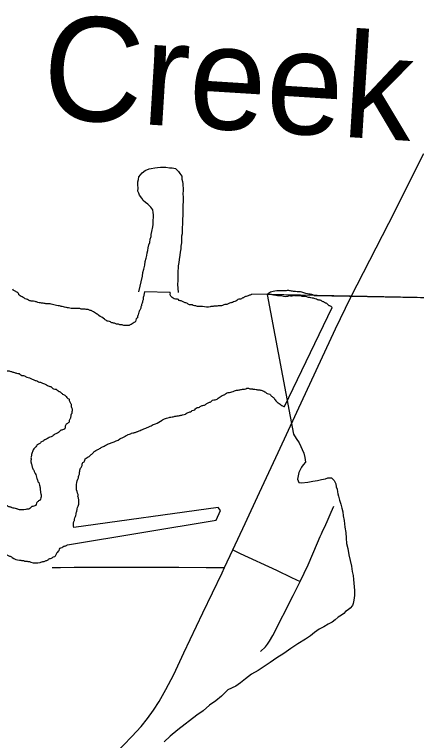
# Model space of a CAD drawing. Extents: x 2.1 to 73.9, y 4 to 26.
# Drawn here: x 46.8693 to 47.0527, y 20.091 to 20.4219 of the extents above; entities that cross this region are included whole.
import ezdxf

# ---------------------------------------------------------------- set-up
doc = ezdxf.new("R2010")
doc.units = 0
for name, color, linetype in [('GM_X_Major_River', 7, 'Continuous'), ('GM_X_Minor_Lake', 7, 'Continuous'), ('GM_X_Minor_River', 7, 'Continuous'), ('GM_X_Minor_River_Text', 7, 'Continuous'), ('GM_X_State_Route', 7, 'Continuous'), ('GM_X_Township_Road', 7, 'Continuous')]:
    doc.layers.add(name, color=color, linetype=linetype)

msp = doc.modelspace()

# ---------------------------------------------------------------- linework, layer by layer
at = {"layer": 'GM_X_Major_River'}
for p, q in [((46.94029, 20.29519), (46.9286, 20.29542)), ((46.98634, 20.29425), (46.97766, 20.29443)), ((47.16629, 20.29043), (46.98465, 20.29429)), ((46.9925, 20.24326), (47.01419, 20.28837)), ((46.96218, 20.19712), (46.89637, 20.18799)), ((46.96329, 20.19576), (46.96218, 20.19712)), ((46.96127, 20.19144), (46.96329, 20.19576)), ((46.89354, 20.18021), (46.96127, 20.19144))]:
    msp.add_line(p, q, dxfattribs=at)
for points in [[(46.92604, 20.29549), (46.92763, 20.30253), (46.92788, 20.30424), (46.92831, 20.30575), (46.92875, 20.30763), (46.92899, 20.30934), (46.92942, 20.31085), (46.92965, 20.31198), (46.92988, 20.3133), (46.9301, 20.31425), (46.93033, 20.31557), (46.93057, 20.31689), (46.93098, 20.31802), (46.93122, 20.31953), (46.93164, 20.32066), (46.93167, 20.32161), (46.9319, 20.32294), (46.93235, 20.32502), (46.93258, 20.32615), (46.93261, 20.32729), (46.93264, 20.32824), (46.93267, 20.32919), (46.93272, 20.33052), (46.93256, 20.33167), (46.93241, 20.33281), (46.93149, 20.33398), (46.93021, 20.33536), (46.92909, 20.33616), (46.92798, 20.33714), (46.92744, 20.33811), (46.92634, 20.33948), (46.92599, 20.34044), (46.92564, 20.34141), (46.92568, 20.34274), (46.92554, 20.34426), (46.92558, 20.34559), (46.92581, 20.34673), (46.92604, 20.34786), (46.92762, 20.34971), (46.92899, 20.35081), (46.93072, 20.35151), (46.93168, 20.35167), (46.9334, 20.35199), (46.93455, 20.35214), (46.93589, 20.35229), (46.93722, 20.35225), (46.93836, 20.35221), (46.94007, 20.35196), (46.94121, 20.35192), (46.94273, 20.35168), (46.9442, 20.3503), (46.94474, 20.34933), (46.94566, 20.34816), (46.94562, 20.34683), (46.94596, 20.34568), (46.94612, 20.34472), (46.94609, 20.34377), (46.94625, 20.34281), (46.94621, 20.34167), (46.94616, 20.34015), (46.94631, 20.33863), (46.94624, 20.33673), (46.94618, 20.33483), (46.94611, 20.33255), (46.94604, 20.33046), (46.94598, 20.32837), (46.94593, 20.32704), (46.9459, 20.32609), (46.94587, 20.32495), (46.94582, 20.32343), (46.94577, 20.32191), (46.94554, 20.32077), (46.94549, 20.31906), (46.94545, 20.31773), (46.94521, 20.31622), (46.94517, 20.31508), (46.94493, 20.31356), (46.9447, 20.31224), (46.94444, 20.31016), (46.94421, 20.30883), (46.94397, 20.30732), (46.94394, 20.30637), (46.94389, 20.30485), (46.94386, 20.3039), (46.94382, 20.30276), (46.94379, 20.30181), (46.94375, 20.30048), (46.9437, 20.29896), (46.94398, 20.29511)], [(46.98465, 20.29429), (46.99653, 20.23064), (46.99786, 20.22855), (46.99918, 20.22664), (47.00127, 20.22188), (47.00183, 20.21998), (47.00202, 20.21789), (47.00107, 20.21656)], [(47.00107, 20.21656), (47.00031, 20.21561), (46.99897, 20.21315), (46.99839, 20.21011), (46.99896, 20.20859), (47.00029, 20.20839), (47.00314, 20.20876), (47.00543, 20.20913), (47.00752, 20.20951), (47.00942, 20.20988), (47.01113, 20.21026), (47.01228, 20.21064), (47.01399, 20.21063), (47.01512, 20.20949), (47.01588, 20.20796), (47.01607, 20.20663), (47.01645, 20.20549), (47.01664, 20.20435), (47.01683, 20.2034), (47.0172, 20.20226), (47.01758, 20.20054), (47.01815, 20.19864), (47.01871, 20.19693), (47.01909, 20.19522), (47.01928, 20.19332), (47.01966, 20.19122), (47.02003, 20.18818), (47.02041, 20.18571), (47.02059, 20.18324), (47.02078, 20.18077), (47.02134, 20.17848), (47.02191, 20.17563), (47.02247, 20.17297), (47.02304, 20.1705), (47.02341, 20.16802), (47.02379, 20.16612), (47.02398, 20.16441), (47.02435, 20.15928), (47.02435, 20.15795), (47.02435, 20.157), (47.02434, 20.15605), (47.02415, 20.15491), (47.02377, 20.15339), (47.02358, 20.15244), (47.02243, 20.1513), (47.02148, 20.15054), (47.02034, 20.14978), (47.01958, 20.14884), (47.01843, 20.14808), (47.01691, 20.14713), (47.01558, 20.146), (47.01424, 20.14486), (47.01234, 20.14392), (47.01044, 20.14278), (47.00835, 20.14165), (47.00625, 20.14013), (47.00435, 20.13862), (47.00206, 20.1371), (46.99864, 20.13502), (46.9954, 20.13294), (46.99216, 20.13067), (46.98893, 20.12859), (46.98588, 20.12651), (46.98321, 20.12462), (46.98055, 20.12291), (46.9775, 20.12121), (46.97465, 20.11913), (46.97236, 20.11724), (46.97027, 20.11572), (46.96665, 20.11402), (46.9638, 20.11118), (46.96113, 20.1091), (46.95828, 20.10701), (46.95542, 20.10455), (46.95256, 20.10247), (46.9438, 20.09584), (46.94038, 20.093), (46.93752, 20.09035)]]:
    msp.add_lwpolyline(points, dxfattribs=at)
for points in [[(46.86931, 20.29586), (46.86875, 20.29626), (46.86857, 20.29663)], [(46.9286, 20.29542), (46.92859, 20.29519), (46.92839, 20.29443), (46.92837, 20.29386), (46.92817, 20.2933), (46.92795, 20.29235), (46.92794, 20.29178), (46.92773, 20.29122), (46.92752, 20.29027), (46.92731, 20.28971), (46.9273, 20.28914), (46.9269, 20.28858), (46.92689, 20.28801), (46.92668, 20.28745), (46.92629, 20.28689), (46.92608, 20.28613), (46.92567, 20.285), (46.92546, 20.28425), (46.92545, 20.28368), (46.92486, 20.28312), (46.92445, 20.28199), (46.92387, 20.28144), (46.92213, 20.28035), (46.92155, 20.28017), (46.92099, 20.28019), (46.91871, 20.28025), (46.91814, 20.28046), (46.91738, 20.28048), (46.91682, 20.28068), (46.91625, 20.2807), (46.91549, 20.28091), (46.91493, 20.28111), (46.91342, 20.28154), (46.91267, 20.28194), (46.91153, 20.28216), (46.91097, 20.28255), (46.91041, 20.28295), (46.9078, 20.28473), (46.9063, 20.28572), (46.90537, 20.28632), (46.90481, 20.28671), (46.90424, 20.28692), (46.90349, 20.28713), (46.90292, 20.28734), (46.90235, 20.28735), (46.9016, 20.28756), (46.8997, 20.28762), (46.89913, 20.28782), (46.89704, 20.28788), (46.89647, 20.28789), (46.89514, 20.28793), (46.89401, 20.28815), (46.89344, 20.28817), (46.89268, 20.28838), (46.8906, 20.28882), (46.88985, 20.28903), (46.8872, 20.28948), (46.88607, 20.28989), (46.88436, 20.28994), (46.88285, 20.29017), (46.88114, 20.29041), (46.88001, 20.29063), (46.87869, 20.29104), (46.87736, 20.29127), (46.8766, 20.29129), (46.87604, 20.2915), (46.87529, 20.2919), (46.87416, 20.29231), (46.8736, 20.29271), (46.87285, 20.29311), (46.87191, 20.2937), (46.87135, 20.2941), (46.87118, 20.29467), (46.87043, 20.29526), (46.86931, 20.29586)], [(46.97766, 20.29443), (46.97646, 20.29387), (46.97589, 20.2937), (46.97493, 20.29334), (46.97435, 20.29317), (46.97377, 20.2928), (46.9732, 20.29263), (46.97242, 20.29208), (46.97166, 20.2921), (46.9707, 20.29156), (46.96878, 20.29066), (46.9682, 20.29049), (46.96744, 20.29032), (46.96686, 20.28995), (46.96533, 20.28962), (46.96418, 20.28927), (46.96322, 20.2891), (46.96265, 20.28912), (46.9617, 20.28895), (46.96056, 20.28899), (46.95998, 20.28881), (46.95922, 20.28883), (46.95865, 20.28866), (46.95504, 20.28876), (46.95428, 20.28878), (46.95276, 20.28882), (46.95201, 20.28903), (46.95144, 20.28905), (46.95031, 20.28946), (46.94974, 20.28947), (46.94861, 20.28988), (46.94786, 20.29028), (46.9471, 20.2905), (46.94654, 20.2907), (46.94598, 20.2911), (46.94541, 20.2913), (46.94484, 20.29132), (46.9441, 20.29191), (46.94334, 20.29212), (46.94277, 20.29214), (46.94164, 20.29255), (46.9409, 20.29314), (46.94036, 20.29448), (46.94038, 20.29505), (46.94029, 20.29519)], [(47.01419, 20.28837), (47.01321, 20.28906), (47.01265, 20.28927), (47.01209, 20.28985), (47.01153, 20.29025), (47.01097, 20.29045), (47.01041, 20.29085), (47.00984, 20.29105), (47.00928, 20.29145), (47.00872, 20.29165), (47.00815, 20.29167), (47.00758, 20.29188), (47.00645, 20.29229), (47.0057, 20.2925), (47.00513, 20.29251), (47.004, 20.29293), (47.00343, 20.29294), (47.00267, 20.29315), (47.00135, 20.29338), (47.00059, 20.2934), (46.99983, 20.29361), (46.99718, 20.29368), (46.99642, 20.2937), (46.99584, 20.29353), (46.99451, 20.29357), (46.99394, 20.29339), (46.99166, 20.29345), (46.9909, 20.29366), (46.989, 20.29372), (46.98844, 20.29392), (46.98768, 20.29394), (46.98711, 20.29415), (46.98654, 20.29417), (46.98634, 20.29425)], [(46.78115, 20.26045), (46.78208, 20.25986), (46.78264, 20.25927), (46.7832, 20.25887), (46.78414, 20.25847), (46.7847, 20.25807), (46.78526, 20.25787), (46.7862, 20.25727), (46.78714, 20.25687), (46.78789, 20.25665), (46.78864, 20.25606), (46.78958, 20.25585), (46.79033, 20.25545), (46.79184, 20.25502), (46.79259, 20.25462), (46.79316, 20.25442), (46.79372, 20.25421), (46.79429, 20.25401), (46.79617, 20.2532), (46.79673, 20.2528), (46.79786, 20.25239), (46.79842, 20.25199), (46.79993, 20.25157), (46.80086, 20.25098), (46.80181, 20.25076), (46.80256, 20.25036), (46.80407, 20.24994), (46.80463, 20.24973), (46.80633, 20.24911), (46.80784, 20.24869), (46.80917, 20.24866), (46.80992, 20.24845), (46.81277, 20.24837), (46.81334, 20.24854), (46.81411, 20.24871), (46.81487, 20.24888), (46.81621, 20.24922), (46.81698, 20.24939), (46.81775, 20.24975), (46.8187, 20.24991), (46.81967, 20.25065), (46.82063, 20.25081), (46.82121, 20.25118), (46.82216, 20.25153), (46.82313, 20.25227), (46.82409, 20.25262), (46.82467, 20.25298), (46.82564, 20.25372), (46.82679, 20.25407), (46.82737, 20.25443), (46.82834, 20.25497), (46.82911, 20.25552), (46.83084, 20.25624), (46.83161, 20.25678), (46.83296, 20.25751), (46.83317, 20.25826), (46.83451, 20.25861), (46.83759, 20.26004), (46.83816, 20.26003), (46.84046, 20.26073), (46.84142, 20.26108), (46.84275, 20.26123), (46.84352, 20.2614), (46.84543, 20.26173), (46.84619, 20.26171), (46.84733, 20.26187), (46.84867, 20.26202), (46.84981, 20.26218), (46.85418, 20.26206), (46.85512, 20.26184), (46.85588, 20.26163), (46.85682, 20.26142), (46.85777, 20.26139), (46.85853, 20.26118), (46.85947, 20.26096), (46.86174, 20.26033), (46.86363, 20.2599), (46.8642, 20.25988), (46.86609, 20.25945), (46.86685, 20.25943), (46.8676, 20.25922), (46.86817, 20.25901), (46.86892, 20.2588), (46.86968, 20.25859), (46.87024, 20.25839), (46.87138, 20.25817), (46.87212, 20.25757), (46.87382, 20.25715), (46.87495, 20.25655), (46.87608, 20.25632), (46.87683, 20.25593), (46.8774, 20.25572), (46.87815, 20.25532), (46.87871, 20.25511), (46.87947, 20.2549), (46.88022, 20.2545), (46.88116, 20.25428)], [(46.88116, 20.25428), (46.88248, 20.25368), (46.8836, 20.25327), (46.8851, 20.25246), (46.88586, 20.25225), (46.88716, 20.25127), (46.8883, 20.25105), (46.88905, 20.25046), (46.8896, 20.25006), (46.89017, 20.24985), (46.89073, 20.24927), (46.89128, 20.24887), (46.89203, 20.24847), (46.89259, 20.24808), (46.89314, 20.2473), (46.89371, 20.24691), (46.89426, 20.24651), (46.89425, 20.24594), (46.89462, 20.24536), (46.89479, 20.24479), (46.89516, 20.24421), (46.89514, 20.24363), (46.89531, 20.24268), (46.89566, 20.24153), (46.89545, 20.24078), (46.89543, 20.24002), (46.89503, 20.23927), (46.89501, 20.2387), (46.8948, 20.23794), (46.8946, 20.23738), (46.89421, 20.23682), (46.89419, 20.23625), (46.8938, 20.23569), (46.89322, 20.23532), (46.89243, 20.2342), (46.89221, 20.23307), (46.89124, 20.23253), (46.89048, 20.23236), (46.8897, 20.23162), (46.88892, 20.23107), (46.88739, 20.23035), (46.88661, 20.22961), (46.88546, 20.22926), (46.88391, 20.22835), (46.88314, 20.228), (46.88237, 20.22745), (46.8816, 20.22709), (46.88062, 20.22616), (46.87986, 20.2258), (46.87927, 20.22525), (46.87868, 20.22451), (46.8781, 20.22395), (46.87769, 20.22301), (46.87708, 20.22132), (46.87706, 20.22075), (46.87686, 20.22018), (46.87684, 20.21942), (46.87682, 20.21866), (46.8768, 20.2179), (46.87698, 20.21733), (46.87732, 20.2158), (46.87749, 20.21522), (46.87785, 20.21445), (46.87822, 20.21387), (46.87839, 20.2133), (46.87876, 20.21272), (46.87946, 20.21042), (46.87982, 20.20965), (46.87999, 20.20907), (46.88036, 20.20849), (46.88071, 20.20734), (46.88088, 20.20657), (46.88105, 20.20562), (46.88103, 20.20505), (46.88121, 20.20447), (46.88119, 20.20391), (46.88137, 20.20333), (46.88132, 20.20162), (46.88091, 20.20049), (46.88033, 20.20013), (46.87936, 20.1992), (46.87895, 20.19807), (46.87723, 20.19755), (46.87664, 20.197), (46.87587, 20.19645), (46.8753, 20.19646), (46.87453, 20.19629), (46.87073, 20.1964), (46.87017, 20.1966), (46.86922, 20.19682), (46.86828, 20.19703), (46.86771, 20.19724), (46.86696, 20.19745), (46.86639, 20.19766), (46.86583, 20.19805), (46.86489, 20.19827), (46.86358, 20.19907)], [(46.90601, 20.2228), (46.90678, 20.22335), (46.90736, 20.22353), (46.90813, 20.22408), (46.9089, 20.22444), (46.90948, 20.2248), (46.91025, 20.22516), (46.91218, 20.22625), (46.9139, 20.22677), (46.91737, 20.22839), (46.91872, 20.22911), (46.91987, 20.22965), (46.92065, 20.2302), (46.92122, 20.23037), (46.92218, 20.23073), (46.92276, 20.23109), (46.92371, 20.23125), (46.92505, 20.2316), (46.92621, 20.23214), (46.92717, 20.23249), (46.92832, 20.23303), (46.93024, 20.23374), (46.93159, 20.23446), (46.93255, 20.235), (46.9337, 20.23535), (46.9366, 20.23698), (46.93775, 20.23752), (46.93871, 20.23788), (46.93986, 20.23822), (46.94063, 20.23839), (46.94177, 20.23855), (46.94253, 20.23872), (46.94349, 20.23889), (46.94463, 20.23904), (46.94521, 20.23922), (46.94597, 20.23939), (46.94731, 20.23973), (46.94809, 20.24028), (46.94905, 20.24063), (46.94962, 20.24081), (46.9504, 20.24136), (46.95155, 20.24171), (46.95214, 20.24245), (46.95328, 20.2428), (46.95463, 20.24352), (46.95597, 20.24387), (46.95713, 20.24459), (46.95829, 20.24513), (46.95886, 20.24531), (46.95964, 20.24605), (46.96079, 20.2462), (46.96271, 20.24729), (46.96445, 20.24839), (46.96503, 20.24856), (46.96561, 20.24892), (46.96638, 20.24947), (46.96734, 20.24964), (46.96964, 20.25033), (46.9706, 20.25069), (46.97135, 20.25067), (46.97212, 20.25084), (46.97289, 20.25101), (46.97365, 20.25117), (46.97422, 20.25116), (46.97537, 20.25151), (46.97613, 20.25149), (46.97669, 20.25128), (46.97783, 20.25125), (46.9784, 20.25104), (46.97954, 20.25101), (46.9801, 20.25081), (46.98124, 20.25078), (46.98181, 20.25057), (46.9835, 20.24995), (46.98462, 20.24916), (46.98575, 20.24875), (46.98631, 20.24816), (46.98687, 20.24777), (46.98798, 20.2466), (46.98853, 20.24582), (46.98908, 20.24524), (46.98964, 20.24484), (46.99132, 20.24366), (46.99245, 20.24324), (46.9925, 20.24326)], [(46.89637, 20.18799), (46.89644, 20.19075), (46.89664, 20.19131), (46.89666, 20.19188), (46.89748, 20.19414), (46.89749, 20.19471), (46.8977, 20.19547), (46.8979, 20.19603), (46.89792, 20.1966), (46.89833, 20.19773), (46.89843, 20.20153), (46.89826, 20.2023), (46.89828, 20.20305), (46.8981, 20.20363), (46.89827, 20.21009), (46.89847, 20.21065), (46.89849, 20.21122), (46.8989, 20.21235), (46.89891, 20.21292), (46.89912, 20.21368), (46.89914, 20.21425), (46.89993, 20.21575), (46.90014, 20.21631), (46.90015, 20.21688), (46.90055, 20.21763), (46.90113, 20.218), (46.90134, 20.21875), (46.90194, 20.21968), (46.9029, 20.22023), (46.90368, 20.22078), (46.90426, 20.22133), (46.90484, 20.2217), (46.90543, 20.22244), (46.90601, 20.2228)], [(46.81449, 20.16049), (46.81445, 20.15878), (46.81497, 20.15705), (46.81553, 20.15647), (46.81628, 20.15607), (46.81684, 20.15567), (46.81777, 20.15489), (46.81833, 20.15449), (46.81888, 20.1539), (46.82, 20.15311), (46.82057, 20.15272), (46.82113, 20.15251), (46.82169, 20.15212), (46.82283, 20.15209), (46.82339, 20.15188), (46.82454, 20.15223), (46.82494, 20.15279), (46.82551, 20.15296), (46.8261, 20.15352), (46.82726, 20.15425), (46.82824, 20.15555), (46.8292, 20.1559), (46.8298, 20.15684), (46.83058, 20.15796), (46.83116, 20.15813), (46.83155, 20.15869), (46.83157, 20.15926), (46.83214, 20.15943), (46.83254, 20.15999), (46.83275, 20.16094), (46.83391, 20.16148), (46.83412, 20.16223), (46.83529, 20.16334), (46.83625, 20.16388), (46.83683, 20.16425), (46.83703, 20.16481), (46.83762, 20.16537), (46.83877, 20.16591), (46.83955, 20.16645), (46.83975, 20.16702), (46.84032, 20.167), (46.8409, 20.16737), (46.84149, 20.16792), (46.84226, 20.16847), (46.84284, 20.16884), (46.84305, 20.1694), (46.8444, 20.17031), (46.84498, 20.17068), (46.84556, 20.17123), (46.84653, 20.17197), (46.84711, 20.17233), (46.84789, 20.17307), (46.84847, 20.17343), (46.84906, 20.17399), (46.84983, 20.17435), (46.85059, 20.17452), (46.85213, 20.17524), (46.85328, 20.17558), (46.85404, 20.17575), (46.85519, 20.1761), (46.85596, 20.17627), (46.85711, 20.17662), (46.85768, 20.17679), (46.85825, 20.17678), (46.85883, 20.17695), (46.8594, 20.17694), (46.85997, 20.17711), (46.86054, 20.1771), (46.86112, 20.17727), (46.86169, 20.17725), (46.86282, 20.17684), (46.86357, 20.17644), (46.86582, 20.17562), (46.86638, 20.17522), (46.86695, 20.17502), (46.8677, 20.17481), (46.86826, 20.17441), (46.87165, 20.17318), (46.87222, 20.17316), (46.87279, 20.17296), (46.87336, 20.17294), (46.87392, 20.17274), (46.87449, 20.17272), (46.87506, 20.17271), (46.87563, 20.1725), (46.8762, 20.17248), (46.87676, 20.17228), (46.88094, 20.17216), (46.88171, 20.17233), (46.88228, 20.17251), (46.88285, 20.17249), (46.88343, 20.17286), (46.88401, 20.17303), (46.88516, 20.17376), (46.88574, 20.17393), (46.88651, 20.17429), (46.88709, 20.17466)], [(46.88709, 20.17466), (46.88805, 20.1752), (46.88826, 20.17577), (46.88905, 20.17688), (46.88964, 20.17763), (46.89004, 20.17857), (46.891, 20.17892), (46.89177, 20.17947), (46.89235, 20.17964), (46.8935, 20.18018), (46.89354, 20.18021)]]:
    msp.add_spline(points, degree=3, dxfattribs=at)
at = {"layer": 'GM_X_Minor_Lake'}
msp.add_lwpolyline([(46.92604, 20.29549), (46.92763, 20.30253), (46.92788, 20.30424), (46.92831, 20.30575), (46.92875, 20.30763), (46.92899, 20.30934), (46.92942, 20.31085), (46.92965, 20.31198), (46.92988, 20.3133), (46.9301, 20.31425), (46.93033, 20.31557), (46.93057, 20.31689), (46.93098, 20.31802), (46.93122, 20.31953), (46.93164, 20.32066), (46.93167, 20.32161), (46.9319, 20.32294), (46.93235, 20.32502), (46.93258, 20.32615), (46.93261, 20.32729), (46.93264, 20.32824), (46.93267, 20.32919), (46.93272, 20.33052), (46.93256, 20.33167), (46.93241, 20.33281), (46.93149, 20.33398), (46.93021, 20.33536), (46.92909, 20.33616), (46.92798, 20.33714), (46.92744, 20.33811), (46.92634, 20.33948), (46.92599, 20.34044), (46.92564, 20.34141), (46.92568, 20.34274), (46.92554, 20.34426), (46.92558, 20.34559), (46.92581, 20.34673), (46.92604, 20.34786), (46.92762, 20.34971), (46.92899, 20.35081), (46.93072, 20.35151), (46.93168, 20.35167), (46.9334, 20.35199), (46.93455, 20.35214), (46.93589, 20.35229), (46.93722, 20.35225), (46.93836, 20.35221), (46.94007, 20.35196), (46.94121, 20.35192), (46.94273, 20.35168), (46.9442, 20.3503), (46.94474, 20.34933), (46.94566, 20.34816), (46.94562, 20.34683), (46.94596, 20.34568), (46.94612, 20.34472), (46.94609, 20.34377), (46.94625, 20.34281), (46.94621, 20.34167), (46.94616, 20.34015), (46.94631, 20.33863), (46.94624, 20.33673), (46.94618, 20.33483), (46.94611, 20.33255), (46.94604, 20.33046), (46.94598, 20.32837), (46.94593, 20.32704), (46.9459, 20.32609), (46.94587, 20.32495), (46.94582, 20.32343), (46.94577, 20.32191), (46.94554, 20.32077), (46.94549, 20.31906), (46.94545, 20.31773), (46.94521, 20.31622), (46.94517, 20.31508), (46.94493, 20.31356), (46.9447, 20.31224), (46.94444, 20.31016), (46.94421, 20.30883), (46.94397, 20.30732), (46.94394, 20.30637), (46.94389, 20.30485), (46.94386, 20.3039), (46.94382, 20.30276), (46.94379, 20.30181), (46.94375, 20.30048), (46.9437, 20.29896), (46.94398, 20.29511)], dxfattribs=at)
at = {"layer": 'GM_X_Minor_River'}
msp.add_lwpolyline([(47.00604, 20.29386), (47.07888, 20.29241)], dxfattribs=at)
msp.add_spline([(47.00604, 20.29386), (47.00492, 20.29421), (47.0036, 20.29443), (47.00227, 20.29466), (47.00039, 20.29528), (46.99906, 20.29551), (46.99754, 20.29555), (46.99565, 20.29579), (46.99413, 20.29602), (46.99242, 20.29588), (46.99071, 20.29592), (46.98728, 20.29563), (46.98516, 20.29474), (46.98464, 20.2943)], degree=3, dxfattribs=at)
at = {"layer": 'GM_X_State_Route'}
for points in [[(47.02274, 20.29308), (47.04295, 20.33237), (47.04895, 20.34431), (47.05604, 20.35849)], [(46.91528, 20.08493), (46.92289, 20.09272), (46.92705, 20.09737), (46.92998, 20.10103), (46.93272, 20.10483), (46.93526, 20.10876), (46.9384, 20.11415), (46.94197, 20.12107), (46.94662, 20.13092), (46.95526, 20.14917), (46.96401, 20.16737), (46.96512, 20.16976), (46.96888, 20.17783), (46.97451, 20.18991), (46.98102, 20.20401), (46.98964, 20.22229), (46.99805, 20.24065), (47.01578, 20.27867), (47.02258, 20.29274), (47.02274, 20.29308)]]:
    msp.add_lwpolyline(points, dxfattribs=at)
at = {"layer": 'GM_X_Township_Road'}
for points in [[(46.99959, 20.16347), (47.00328, 20.17108), (47.0076, 20.18108), (47.0088, 20.18388), (47.00943, 20.18523), (47.01003, 20.18664), (47.01068, 20.188), (47.01199, 20.19077), (47.01382, 20.19497), (47.01493, 20.19782)], [(46.96888, 20.17783), (46.9723, 20.17623), (46.98878, 20.16854), (46.99564, 20.16533), (46.99959, 20.16347)], [(46.88656, 20.16977), (46.89034, 20.16982), (46.89646, 20.17), (46.91036, 20.16994), (46.94435, 20.16997), (46.95671, 20.16982), (46.96246, 20.16978), (46.96512, 20.16976)], [(46.98149, 20.13158), (46.98378, 20.13371), (46.98479, 20.1349), (46.98568, 20.13618), (46.98724, 20.13888), (46.99646, 20.15701), (46.99959, 20.16347)]]:
    msp.add_lwpolyline(points, dxfattribs=at)

# ---------------------------------------------------------------- texts
at = {"layer": 'GM_X_Minor_River_Text'}
msp.add_text('Creek', height=0.047371, rotation=356.423, dxfattribs=at).set_placement((46.88109, 20.37477))

doc.saveas('drawing.dxf')
